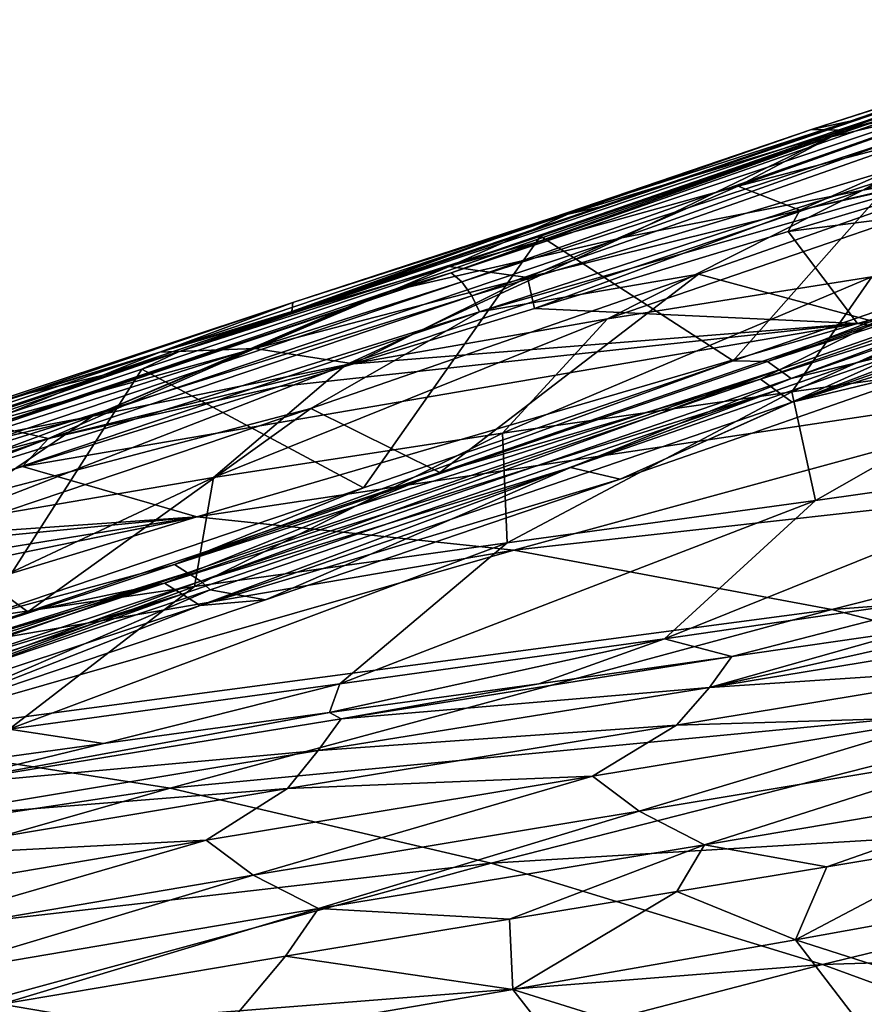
# Model space of a CAD drawing. Header units: metres. Extents: x -106 to 264, y -111 to 81.
# Tile 350 of 549: x 170.87 to 175.09, y 32.76 to 37.68. Entities that reach past the tile are written whole.
import ezdxf

# ---------------------------------------------------------------- set-up
doc = ezdxf.new("R2010")
doc.units = ezdxf.units.M
doc.layers.add('solid_20422013', color=7, linetype='CONTINUOUS')

msp = doc.modelspace()

# ---------------------------------------------------------------- linework, layer by layer
at = {"layer": 'solid_20422013'}
for points in [[(173.026978, 36.418159, 152.723679), (176.636154, 37.684792, 151.452515), (174.92038, 37.096539, 151.927032)], [(176.683548, 37.638809, 151.553223), (176.636154, 37.684792, 151.452515), (173.026978, 36.418159, 152.723679)], [(176.636154, 37.684792, 151.452515), (175.100266, 37.159779, 151.864975), (174.92038, 37.096539, 151.927032)], [(173.0811, 36.373188, 152.821411), (176.683548, 37.638809, 151.553223), (173.026978, 36.418159, 152.723679)], [(176.72905, 37.567959, 151.619492), (176.683548, 37.638809, 151.553223), (173.0811, 36.373188, 152.821411)], [(173.130646, 36.302864, 152.885315), (176.72905, 37.567959, 151.619492), (173.0811, 36.373188, 152.821411)], [(176.796188, 37.406597, 151.652786), (176.72905, 37.567959, 151.619492), (173.130646, 36.302864, 152.885315)], [(176.124802, 37.553692, 154.465576), (175.870819, 37.469254, 152.4729), (174.82959, 37.13533, 154.270172)], [(176.124802, 37.553692, 154.465576), (174.82959, 37.13533, 154.270172), (174.992645, 37.13205, 156.326508)], [(176.124802, 37.553692, 154.465576), (174.992645, 37.13205, 156.326508), (176.36792, 37.525623, 156.595184)], [(175.086319, 36.831932, 149.298569), (176.033188, 37.362072, 150.097229), (177.16394, 37.593807, 148.287262)], [(176.308533, 37.045811, 147.599274), (175.086319, 36.831932, 149.298569), (177.16394, 37.593807, 148.287262)], [(176.36792, 37.525623, 156.595184), (174.463226, 36.851746, 158.34198), (175.905991, 37.229771, 158.690964)], [(176.36792, 37.525623, 156.595184), (174.992645, 37.13205, 156.326508), (174.463226, 36.851746, 158.34198)], [(174.82959, 37.13533, 154.270172), (175.870819, 37.469254, 152.4729), (175.022507, 37.177746, 152.765244)], [(175.439651, 37.313084, 152.559311), (175.022507, 37.177746, 152.765244), (175.870819, 37.469254, 152.4729)], [(173.169235, 36.223267, 152.91333), (176.796188, 37.406597, 151.652786), (173.130646, 36.302864, 152.885315)], [(176.192017, 37.090595, 151.826416), (176.796188, 37.406597, 151.652786), (173.169235, 36.223267, 152.91333)], [(173.473526, 36.601585, 153.195679), (175.648712, 37.351288, 152.40036), (174.437271, 35.976913, 152.485184)], [(175.428986, 37.289143, 152.505753), (175.648712, 37.351288, 152.40036), (173.473526, 36.601585, 153.195679)], [(173.880844, 36.593887, 151.001999), (174.92038, 37.096539, 151.927032), (176.033188, 37.362072, 150.097229)], [(175.086319, 36.831932, 149.298569), (173.880844, 36.593887, 151.001999), (176.033188, 37.362072, 150.097229)], [(175.648712, 37.351288, 152.40036), (176.15303, 36.572212, 151.888458), (174.437271, 35.976913, 152.485184)], [(176.033188, 37.362072, 150.097229), (174.92038, 37.096539, 151.927032), (175.100266, 37.159779, 151.864975)], [(175.439651, 37.313084, 152.559311), (175.428986, 37.289143, 152.505753), (171.663345, 36.023018, 154.029007)], [(175.439651, 37.313084, 152.559311), (171.663345, 36.023018, 154.029007), (175.022507, 37.177746, 152.765244)], [(171.663345, 36.023018, 154.029007), (175.428986, 37.289143, 152.505753), (173.473526, 36.601585, 153.195679)], [(175.905991, 37.229771, 158.690964), (174.463226, 36.851746, 158.34198), (174.770248, 36.73111, 160.657562)], [(175.905991, 37.229771, 158.690964), (174.770248, 36.73111, 160.657562), (176.127808, 37.046841, 161.035187)], [(171.663345, 36.023018, 154.029007), (173.7724, 36.748718, 153.223572), (175.022507, 37.177746, 152.765244)], [(173.532501, 36.69265, 154.065765), (175.022507, 37.177746, 152.765244), (173.7724, 36.748718, 153.223572)], [(174.82959, 37.13533, 154.270172), (175.022507, 37.177746, 152.765244), (173.532501, 36.69265, 154.065765)], [(174.992645, 37.13205, 156.326508), (173.01799, 36.448895, 157.976135), (174.463226, 36.851746, 158.34198)], [(174.992645, 37.13205, 156.326508), (173.615005, 36.713665, 156.044952), (173.01799, 36.448895, 157.976135)], [(174.82959, 37.13533, 154.270172), (173.532501, 36.69265, 154.065765), (173.615005, 36.713665, 156.044952)], [(174.82959, 37.13533, 154.270172), (173.615005, 36.713665, 156.044952), (174.992645, 37.13205, 156.326508)], [(173.880844, 36.593887, 151.001999), (172.703522, 36.321571, 152.725769), (174.92038, 37.096539, 151.927032)], [(173.026978, 36.418159, 152.723679), (174.92038, 37.096539, 151.927032), (172.703522, 36.321571, 152.725769)], [(174.264709, 36.411015, 152.492401), (176.192017, 37.090595, 151.826416), (173.169235, 36.223267, 152.91333)], [(175.152313, 36.171917, 151.976425), (176.192017, 37.090595, 151.826416), (174.264709, 36.411015, 152.492401)], [(178.392334, 37.09454, 164.808792), (175.976746, 37.00206, 161.086609), (174.712051, 36.624004, 161.514709)], [(175.058899, 36.164932, 165.966705), (178.392334, 37.09454, 164.808792), (174.712051, 36.624004, 161.514709)], [(180.007736, 36.796169, 168.741653), (178.392334, 37.09454, 164.808792), (175.058899, 36.164932, 165.966705)], [(173.808563, 36.187176, 149.085327), (175.086319, 36.831932, 149.298569), (176.308533, 37.045811, 147.599274)], [(175.131577, 36.397305, 147.470566), (173.808563, 36.187176, 149.085327), (176.308533, 37.045811, 147.599274)], [(174.770248, 36.73111, 160.657562), (175.976746, 37.00206, 161.086609), (176.127808, 37.046841, 161.035187)], [(174.770248, 36.73111, 160.657562), (174.712051, 36.624004, 161.514709), (175.976746, 37.00206, 161.086609)], [(174.60965, 35.975056, 152.55925), (177.366074, 36.933933, 151.640945), (177.417847, 36.890102, 151.762604)], [(176.15303, 36.572212, 151.888458), (177.366074, 36.933933, 151.640945), (174.60965, 35.975056, 152.55925)], [(174.60965, 35.975056, 152.55925), (177.417847, 36.890102, 151.762604), (174.66774, 35.93214, 152.67836)], [(174.66774, 35.93214, 152.67836), (177.417847, 36.890102, 151.762604), (174.727127, 35.889679, 152.796997)], [(177.417847, 36.890102, 151.762604), (177.470718, 36.846653, 151.883926), (174.727127, 35.889679, 152.796997)], [(172.501495, 35.956882, 150.688705), (173.880844, 36.593887, 151.001999), (175.086319, 36.831932, 149.298569)], [(173.808563, 36.187176, 149.085327), (172.501495, 35.956882, 150.688705), (175.086319, 36.831932, 149.298569)], [(174.463226, 36.851746, 158.34198), (173.01799, 36.448895, 157.976135), (173.408447, 36.395374, 160.260056)], [(174.463226, 36.851746, 158.34198), (173.408447, 36.395374, 160.260056), (174.770248, 36.73111, 160.657562)], [(174.574387, 35.886665, 152.371262), (177.339447, 36.846241, 151.45108), (175.152313, 36.171917, 151.976425)], [(177.40947, 36.786957, 151.615631), (177.339447, 36.846241, 151.45108), (174.574387, 35.886665, 152.371262)], [(174.727127, 35.889679, 152.796997), (177.470718, 36.846653, 151.883926), (175.302567, 36.027702, 152.729218)], [(174.652924, 35.828617, 152.532364), (177.40947, 36.786957, 151.615631), (174.574387, 35.886665, 152.371262)], [(174.652924, 35.828617, 152.532364), (174.732849, 35.771046, 152.692963), (177.40947, 36.786957, 151.615631)], [(177.40947, 36.786957, 151.615631), (174.732849, 35.771046, 152.692963), (177.480652, 36.728077, 151.779816)], [(180.007736, 36.796169, 168.741653), (175.058899, 36.164932, 165.966705), (176.659088, 35.935928, 169.902542)], [(173.615005, 36.713665, 156.044952), (171.57135, 36.02066, 157.594406), (173.01799, 36.448895, 157.976135)], [(173.615005, 36.713665, 156.044952), (172.235687, 36.270027, 155.751144), (171.57135, 36.02066, 157.594406)], [(171.663345, 36.023018, 154.029007), (172.531998, 36.325859, 153.718323), (173.7724, 36.748718, 153.223572)], [(173.532501, 36.69265, 154.065765), (172.235687, 36.270027, 155.751144), (173.615005, 36.713665, 156.044952)], [(173.532501, 36.69265, 154.065765), (173.7724, 36.748718, 153.223572), (172.531998, 36.325859, 153.718323)], [(174.770248, 36.73111, 160.657562), (173.408447, 36.395374, 160.260056), (173.444183, 36.239719, 161.940765)], [(174.770248, 36.73111, 160.657562), (173.444183, 36.239719, 161.940765), (174.712051, 36.624004, 161.514709)], [(177.480652, 36.728077, 151.779816), (174.732849, 35.771046, 152.692963), (177.138733, 36.525627, 152.070023)], [(173.532501, 36.69265, 154.065765), (172.531998, 36.325859, 153.718323), (172.231415, 36.224041, 153.844864)], [(173.532501, 36.69265, 154.065765), (172.231415, 36.224041, 153.844864), (172.235687, 36.270027, 155.751144)], [(175.058899, 36.164932, 165.966705), (174.712051, 36.624004, 161.514709), (173.444183, 36.239719, 161.940765)], [(171.23317, 35.700401, 152.299774), (172.703522, 36.321571, 152.725769), (173.880844, 36.593887, 151.001999)], [(172.501495, 35.956882, 150.688705), (171.23317, 35.700401, 152.299774), (173.880844, 36.593887, 151.001999)], [(171.480682, 35.935081, 154.03125), (173.473526, 36.601585, 153.195679), (172.588776, 35.342644, 153.207855)], [(171.663345, 36.023018, 154.029007), (173.473526, 36.601585, 153.195679), (171.480682, 35.935081, 154.03125)], [(173.473526, 36.601585, 153.195679), (174.437271, 35.976913, 152.485184), (172.588776, 35.342644, 153.207855)], [(174.437271, 35.976913, 152.485184), (176.15303, 36.572212, 151.888458), (174.60965, 35.975056, 152.55925)], [(174.731323, 35.822662, 146.519836), (175.131577, 36.397305, 147.470566), (176.447174, 36.593395, 145.824966)], [(176.154251, 36.022652, 144.879044), (174.731323, 35.822662, 146.519836), (176.447174, 36.593395, 145.824966)], [(174.732849, 35.771046, 152.692963), (175.528503, 35.962818, 152.598526), (177.138733, 36.525627, 152.070023)], [(169.507111, 35.231171, 154.281052), (173.026978, 36.418159, 152.723679), (169.974457, 35.401134, 153.932907)], [(173.0811, 36.373188, 152.821411), (173.026978, 36.418159, 152.723679), (169.507111, 35.231171, 154.281052)], [(173.026978, 36.418159, 152.723679), (170.404816, 35.543686, 153.72963), (169.974457, 35.401134, 153.932907)], [(173.026978, 36.418159, 152.723679), (172.61586, 36.29129, 152.759995), (170.404816, 35.543686, 153.72963)], [(173.01799, 36.448895, 157.976135), (171.57135, 36.02066, 157.594406), (172.04512, 36.039356, 159.845657)], [(173.01799, 36.448895, 157.976135), (172.04512, 36.039356, 159.845657), (173.408447, 36.395374, 160.260056)], [(173.026978, 36.418159, 152.723679), (172.703522, 36.321571, 152.725769), (172.61586, 36.29129, 152.759995)], [(169.567734, 35.18734, 154.375443), (173.0811, 36.373188, 152.821411), (169.507111, 35.231171, 154.281052)], [(173.130646, 36.302864, 152.885315), (173.0811, 36.373188, 152.821411), (169.567734, 35.18734, 154.375443)], [(173.408447, 36.395374, 160.260056), (172.04512, 36.039356, 159.845657), (172.538712, 35.962265, 162.243942)], [(172.325668, 35.738934, 153.253952), (174.264709, 36.411015, 152.492401), (173.169235, 36.223267, 152.91333)], [(172.970428, 35.419029, 152.79509), (174.264709, 36.411015, 152.492401), (172.325668, 35.738934, 153.253952)], [(173.408447, 36.395374, 160.260056), (172.538712, 35.962265, 162.243942), (173.444183, 36.239719, 161.940765)], [(172.970428, 35.419029, 152.79509), (175.152313, 36.171917, 151.976425), (174.264709, 36.411015, 152.492401)], [(173.284271, 35.614769, 148.102448), (173.808563, 36.187176, 149.085327), (175.131577, 36.397305, 147.470566)], [(174.731323, 35.822662, 146.519836), (173.284271, 35.614769, 148.102448), (175.131577, 36.397305, 147.470566)], [(171.23317, 35.700401, 152.299774), (172.61586, 36.29129, 152.759995), (172.703522, 36.321571, 152.725769)], [(171.663345, 36.023018, 154.029007), (172.231415, 36.224041, 153.844864), (172.531998, 36.325859, 153.718323)], [(169.620819, 35.117516, 154.437012), (173.130646, 36.302864, 152.885315), (169.567734, 35.18734, 154.375443)], [(173.169235, 36.223267, 152.91333), (173.130646, 36.302864, 152.885315), (169.620819, 35.117516, 154.437012)], [(172.235687, 36.270027, 155.751144), (170.12439, 35.56649, 157.197769), (171.57135, 36.02066, 157.594406)], [(172.235687, 36.270027, 155.751144), (170.855423, 35.80069, 155.44577), (170.12439, 35.56649, 157.197769)], [(171.23317, 35.700401, 152.299774), (170.404816, 35.543686, 153.72963), (172.61586, 36.29129, 152.759995)], [(172.235687, 36.270027, 155.751144), (172.231415, 36.224041, 153.844864), (170.855423, 35.80069, 155.44577)], [(169.660095, 35.037846, 154.463867), (173.169235, 36.223267, 152.91333), (169.620819, 35.117516, 154.437012)], [(172.325668, 35.738934, 153.253952), (173.169235, 36.223267, 152.91333), (169.660095, 35.037846, 154.463867)], [(170.855423, 35.80069, 155.44577), (172.231415, 36.224041, 153.844864), (171.286682, 35.905926, 154.25827)], [(171.663345, 36.023018, 154.029007), (171.286682, 35.905926, 154.25827), (172.231415, 36.224041, 153.844864)], [(175.058899, 36.164932, 165.966705), (173.444183, 36.239719, 161.940765), (172.538712, 35.962265, 162.243942)], [(171.839737, 35.393257, 149.646881), (172.501495, 35.956882, 150.688705), (173.808563, 36.187176, 149.085327)], [(173.284271, 35.614769, 148.102448), (171.839737, 35.393257, 149.646881), (173.808563, 36.187176, 149.085327)], [(174.574387, 35.886665, 152.371262), (175.152313, 36.171917, 151.976425), (172.970428, 35.419029, 152.79509)], [(175.058899, 36.164932, 165.966705), (172.169281, 35.848381, 162.367462), (170.884308, 35.449356, 162.796829)], [(171.755463, 35.196175, 167.085236), (175.058899, 36.164932, 165.966705), (170.884308, 35.449356, 162.796829)], [(176.659088, 35.935928, 169.902542), (175.058899, 36.164932, 165.966705), (171.755463, 35.196175, 167.085236)], [(175.058899, 36.164932, 165.966705), (172.538712, 35.962265, 162.243942), (172.169281, 35.848381, 162.367462)], [(168.002029, 34.814728, 155.821762), (171.663345, 36.023018, 154.029007), (169.614807, 35.31691, 154.906998)], [(171.663345, 36.023018, 154.029007), (168.002029, 34.814728, 155.821762), (171.286682, 35.905926, 154.25827)], [(171.57135, 36.02066, 157.594406), (169.318161, 35.264568, 158.970123), (170.681335, 35.662579, 159.415359)], [(171.57135, 36.02066, 157.594406), (170.12439, 35.56649, 157.197769), (169.318161, 35.264568, 158.970123)], [(171.663345, 36.023018, 154.029007), (171.480682, 35.935081, 154.03125), (169.614807, 35.31691, 154.906998)], [(172.04512, 36.039356, 159.845657), (170.681335, 35.662579, 159.415359), (171.01358, 35.589348, 161.710175)], [(171.57135, 36.02066, 157.594406), (170.681335, 35.662579, 159.415359), (172.04512, 36.039356, 159.845657)], [(172.04512, 36.039356, 159.845657), (171.01358, 35.589348, 161.710175), (172.538712, 35.962265, 162.243942)], [(173.872406, 35.385918, 153.205368), (173.624847, 35.443573, 153.3535), (175.302567, 36.027702, 152.729218)], [(174.727127, 35.889679, 152.796997), (175.302567, 36.027702, 152.729218), (173.624847, 35.443573, 153.3535)], [(175.528503, 35.962818, 152.598526), (173.872406, 35.385918, 153.205368), (175.302567, 36.027702, 152.729218)], [(176.154251, 36.022652, 144.879044), (174.849503, 35.278797, 145.206863), (174.731323, 35.822662, 146.519836)], [(176.154251, 36.022652, 144.879044), (176.340866, 35.490047, 143.52916), (174.849503, 35.278797, 145.206863)], [(174.437271, 35.976913, 152.485184), (174.60965, 35.975056, 152.55925), (171.644485, 34.958076, 153.750061)], [(172.588776, 35.342644, 153.207855), (174.437271, 35.976913, 152.485184), (171.644485, 34.958076, 153.750061)], [(171.644485, 34.958076, 153.750061), (174.60965, 35.975056, 152.55925), (174.66774, 35.93214, 152.67836)], [(169.614807, 35.31691, 154.906998), (171.480682, 35.935081, 154.03125), (170.69104, 34.699635, 154.040176)], [(170.424362, 35.152393, 151.172974), (171.23317, 35.700401, 152.299774), (172.501495, 35.956882, 150.688705)], [(171.839737, 35.393257, 149.646881), (170.424362, 35.152393, 151.172974), (172.501495, 35.956882, 150.688705)], [(171.480682, 35.935081, 154.03125), (172.588776, 35.342644, 153.207855), (170.69104, 34.699635, 154.040176)], [(171.01358, 35.589348, 161.710175), (172.169281, 35.848381, 162.367462), (172.538712, 35.962265, 162.243942)], [(171.644485, 34.958076, 153.750061), (174.66774, 35.93214, 152.67836), (171.709412, 34.916309, 153.866013)], [(171.709412, 34.916309, 153.866013), (174.66774, 35.93214, 152.67836), (171.775818, 34.875042, 153.981308)], [(176.659088, 35.935928, 169.902542), (171.755463, 35.196175, 167.085236), (173.340363, 35.029648, 171.026382)], [(174.66774, 35.93214, 152.67836), (174.727127, 35.889679, 152.796997), (171.775818, 34.875042, 153.981308)], [(176.659088, 35.935928, 169.902542), (173.340363, 35.029648, 171.026382), (178.266815, 35.580044, 173.796265)], [(174.732849, 35.771046, 152.692963), (173.872406, 35.385918, 153.205368), (175.528503, 35.962818, 152.598526)], [(168.002029, 34.814728, 155.821762), (170.049042, 35.49379, 154.83429), (171.286682, 35.905926, 154.25827)], [(170.855423, 35.80069, 155.44577), (171.286682, 35.905926, 154.25827), (170.049042, 35.49379, 154.83429)], [(171.594513, 34.865616, 153.567368), (174.574387, 35.886665, 152.371262), (172.970428, 35.419029, 152.79509)], [(174.652924, 35.828617, 152.532364), (174.574387, 35.886665, 152.371262), (171.594513, 34.865616, 153.567368)], [(171.775818, 34.875042, 153.981308), (174.727127, 35.889679, 152.796997), (173.624847, 35.443573, 153.3535)], [(171.01358, 35.589348, 161.710175), (170.884308, 35.449356, 162.796829), (172.169281, 35.848381, 162.367462)], [(171.682236, 34.809101, 153.724213), (174.652924, 35.828617, 152.532364), (171.594513, 34.865616, 153.567368)], [(171.682236, 34.809101, 153.724213), (171.77153, 34.753117, 153.880371), (174.652924, 35.828617, 152.532364)], [(174.652924, 35.828617, 152.532364), (171.77153, 34.753117, 153.880371), (174.732849, 35.771046, 152.692963)], [(174.731323, 35.822662, 146.519836), (173.30777, 35.066372, 146.786972), (173.284271, 35.614769, 148.102448)], [(174.731323, 35.822662, 146.519836), (174.849503, 35.278797, 145.206863), (173.30777, 35.066372, 146.786972)], [(170.406815, 35.091434, 154.105118), (172.325668, 35.738934, 153.253952), (169.660095, 35.037846, 154.463867)], [(170.911011, 34.721912, 153.67807), (172.325668, 35.738934, 153.253952), (170.406815, 35.091434, 154.105118)], [(170.911011, 34.721912, 153.67807), (172.970428, 35.419029, 152.79509), (172.325668, 35.738934, 153.253952)], [(174.732849, 35.771046, 152.692963), (171.77153, 34.753117, 153.880371), (173.872406, 35.385918, 153.205368)], [(169.060974, 34.887051, 152.6987), (169.974457, 35.401134, 153.932907), (171.23317, 35.700401, 152.299774)], [(170.424362, 35.152393, 151.172974), (169.060974, 34.887051, 152.6987), (171.23317, 35.700401, 152.299774)], [(171.23317, 35.700401, 152.299774), (169.974457, 35.401134, 153.932907), (170.404816, 35.543686, 153.72963)], [(170.681335, 35.662579, 159.415359), (169.487305, 35.192432, 161.149429), (171.01358, 35.589348, 161.710175)], [(171.01358, 35.589348, 161.710175), (169.487305, 35.192432, 161.149429), (169.596115, 35.045029, 163.227478)], [(171.01358, 35.589348, 161.710175), (169.596115, 35.045029, 163.227478), (170.884308, 35.449356, 162.796829)], [(173.284271, 35.614769, 148.102448), (173.30777, 35.066372, 146.786972), (171.744598, 34.848129, 148.296631)], [(173.284271, 35.614769, 148.102448), (171.744598, 34.848129, 148.296631), (171.839737, 35.393257, 149.646881)], [(173.340363, 35.029648, 171.026382), (174.930725, 34.732937, 174.924927), (178.266815, 35.580044, 173.796265)], [(178.266815, 35.580044, 173.796265), (174.930725, 34.732937, 174.924927), (179.899231, 35.106007, 177.704422)], [(176.340866, 35.490047, 143.52916), (175.66098, 34.814117, 143.304825), (174.094727, 34.587048, 144.953827)], [(174.849503, 35.278797, 145.206863), (176.340866, 35.490047, 143.52916), (174.094727, 34.587048, 144.953827)], [(171.755463, 35.196175, 167.085236), (170.884308, 35.449356, 162.796829), (169.596115, 35.045029, 163.227478)], [(171.775818, 34.875042, 153.981308), (173.624847, 35.443573, 153.3535), (171.822678, 34.83136, 154.10582)], [(172.098587, 34.781647, 153.933716), (171.822678, 34.83136, 154.10582), (173.624847, 35.443573, 153.3535)], [(173.872406, 35.385918, 153.205368), (172.098587, 34.781647, 153.933716), (173.624847, 35.443573, 153.3535)], [(171.839737, 35.393257, 149.646881), (171.744598, 34.848129, 148.296631), (170.189423, 34.619106, 149.755493)], [(171.839737, 35.393257, 149.646881), (170.189423, 34.619106, 149.755493), (170.424362, 35.152393, 151.172974)], [(171.594513, 34.865616, 153.567368), (172.970428, 35.419029, 152.79509), (170.911011, 34.721912, 153.67807)], [(171.77153, 34.753117, 153.880371), (172.098587, 34.781647, 153.933716), (173.872406, 35.385918, 153.205368)], [(170.69104, 34.699635, 154.040176), (172.588776, 35.342644, 153.207855), (171.644485, 34.958076, 153.750061)], [(174.849503, 35.278797, 145.206863), (174.094727, 34.587048, 144.953827), (172.469894, 34.361526, 146.483444)], [(173.30777, 35.066372, 146.786972), (174.849503, 35.278797, 145.206863), (172.469894, 34.361526, 146.483444)], [(171.755463, 35.196175, 167.085236), (168.304016, 34.635647, 163.658325), (167.004593, 34.220509, 164.088867)], [(168.478241, 34.198509, 168.169891), (171.755463, 35.196175, 167.085236), (167.004593, 34.220509, 164.088867)], [(171.755463, 35.196175, 167.085236), (169.328934, 34.960674, 163.316711), (168.304016, 34.635647, 163.658325)], [(173.340363, 35.029648, 171.026382), (171.755463, 35.196175, 167.085236), (168.478241, 34.198509, 168.169891)], [(171.755463, 35.196175, 167.085236), (169.596115, 35.045029, 163.227478), (169.328934, 34.960674, 163.316711)], [(169.017517, 34.096413, 154.591888), (170.911011, 34.721912, 153.67807), (170.406815, 35.091434, 154.105118)], [(174.930725, 34.732937, 174.924927), (176.549698, 34.310329, 178.846832), (179.899231, 35.106007, 177.704422)], [(173.30777, 35.066372, 146.786972), (172.469894, 34.361526, 146.483444), (170.816727, 34.134228, 147.924652)], [(171.744598, 34.848129, 148.296631), (173.30777, 35.066372, 146.786972), (170.816727, 34.134228, 147.924652)], [(173.340363, 35.029648, 171.026382), (168.478241, 34.198509, 168.169891), (170.048065, 34.084164, 172.117722)], [(173.340363, 35.029648, 171.026382), (170.048065, 34.084164, 172.117722), (174.930725, 34.732937, 174.924927)], [(168.529922, 33.925945, 155.257431), (171.644485, 34.958076, 153.750061), (171.709412, 34.916309, 153.866013)], [(170.69104, 34.699635, 154.040176), (171.644485, 34.958076, 153.750061), (168.529922, 33.925945, 155.257431)], [(168.529922, 33.925945, 155.257431), (171.709412, 34.916309, 153.866013), (168.602036, 33.885559, 155.369553)], [(168.602036, 33.885559, 155.369553), (171.709412, 34.916309, 153.866013), (168.675781, 33.845703, 155.48082)], [(171.709412, 34.916309, 153.866013), (171.775818, 34.875042, 153.981308), (168.675781, 33.845703, 155.48082)], [(168.467117, 33.831528, 155.079117), (171.594513, 34.865616, 153.567368), (169.017517, 34.096413, 154.591888)], [(171.682236, 34.809101, 153.724213), (171.594513, 34.865616, 153.567368), (168.467117, 33.831528, 155.079117)], [(168.675781, 33.845703, 155.48082), (171.775818, 34.875042, 153.981308), (169.966751, 34.206696, 154.969482)], [(171.594513, 34.865616, 153.567368), (170.911011, 34.721912, 153.67807), (169.017517, 34.096413, 154.591888)], [(171.744598, 34.848129, 148.296631), (170.816727, 34.134228, 147.924652), (169.166199, 33.901344, 149.296356)], [(170.189423, 34.619106, 149.755493), (171.744598, 34.848129, 148.296631), (169.166199, 33.901344, 149.296356)], [(171.775818, 34.875042, 153.981308), (171.822678, 34.83136, 154.10582), (169.966751, 34.206696, 154.969482)], [(168.56456, 33.776878, 155.230804), (171.682236, 34.809101, 153.724213), (168.467117, 33.831528, 155.079117)], [(168.56456, 33.776878, 155.230804), (168.663727, 33.722786, 155.381577), (171.682236, 34.809101, 153.724213)], [(171.682236, 34.809101, 153.724213), (168.663727, 33.722786, 155.381577), (171.77153, 34.753117, 153.880371)], [(170.269836, 34.164413, 154.770279), (169.966751, 34.206696, 154.969482), (171.822678, 34.83136, 154.10582)], [(172.098587, 34.781647, 153.933716), (170.269836, 34.164413, 154.770279), (171.822678, 34.83136, 154.10582)], [(174.431595, 34.497791, 144.395355), (174.094727, 34.587048, 144.953827), (175.66098, 34.814117, 143.304825)], [(175.329514, 34.627998, 143.448486), (174.431595, 34.497791, 144.395355), (175.66098, 34.814117, 143.304825)], [(171.77153, 34.753117, 153.880371), (168.663727, 33.722786, 155.381577), (170.269836, 34.164413, 154.770279)], [(171.77153, 34.753117, 153.880371), (170.269836, 34.164413, 154.770279), (172.098587, 34.781647, 153.933716)], [(174.319, 34.34251, 144.330536), (175.329514, 34.627998, 143.448486), (176.153824, 34.753922, 142.505188)], [(174.319, 34.34251, 144.330536), (176.153824, 34.753922, 142.505188), (176.121933, 34.638702, 142.387253)], [(170.048065, 34.084164, 172.117722), (171.622513, 33.838863, 176.027481), (174.930725, 34.732937, 174.924927)], [(174.930725, 34.732937, 174.924927), (171.622513, 33.838863, 176.027481), (176.549698, 34.310329, 178.846832)], [(174.319, 34.34251, 144.330536), (176.121933, 34.638702, 142.387253), (175.95163, 34.451847, 142.438873)], [(174.319, 34.34251, 144.330536), (174.431595, 34.497791, 144.395355), (175.329514, 34.627998, 143.448486)], [(172.418213, 34.21698, 146.29953), (172.469894, 34.361526, 146.483444), (174.094727, 34.587048, 144.953827)], [(173.465805, 34.361839, 145.339676), (172.418213, 34.21698, 146.29953), (174.094727, 34.587048, 144.953827)], [(174.431595, 34.497791, 144.395355), (173.465805, 34.361839, 145.339676), (174.094727, 34.587048, 144.953827)], [(172.477036, 34.186455, 146.188324), (173.465805, 34.361839, 145.339676), (174.431595, 34.497791, 144.395355)], [(172.477036, 34.186455, 146.188324), (174.431595, 34.497791, 144.395355), (174.319, 34.34251, 144.330536)], [(174.154617, 34.154499, 144.360153), (175.95163, 34.451847, 142.438873), (175.533142, 34.195896, 142.825439)], [(174.319, 34.34251, 144.330536), (175.95163, 34.451847, 142.438873), (174.154617, 34.154499, 144.360153)], [(171.289612, 34.062267, 147.278931), (170.816727, 34.134228, 147.924652), (172.469894, 34.361526, 146.483444)], [(172.418213, 34.21698, 146.29953), (171.289612, 34.062267, 147.278931), (172.469894, 34.361526, 146.483444)], [(172.477036, 34.186455, 146.188324), (172.418213, 34.21698, 146.29953), (173.465805, 34.361839, 145.339676)], [(171.622513, 33.838863, 176.027481), (173.226761, 33.462902, 179.9646), (176.549698, 34.310329, 178.846832)], [(172.363037, 34.026722, 146.125397), (174.319, 34.34251, 144.330536), (174.154617, 34.154499, 144.360153)], [(172.477036, 34.186455, 146.188324), (174.319, 34.34251, 144.330536), (172.363037, 34.026722, 146.125397)], [(176.549698, 34.310329, 178.846832), (173.226761, 33.462902, 179.9646), (178.219162, 33.76627, 182.854919)], [(170.408493, 33.849274, 147.875244), (171.289612, 34.062267, 147.278931), (172.418213, 34.21698, 146.29953)], [(170.408493, 33.849274, 147.875244), (172.418213, 34.21698, 146.29953), (172.477036, 34.186455, 146.188324)], [(170.408493, 33.849274, 147.875244), (172.477036, 34.186455, 146.188324), (172.363037, 34.026722, 146.125397)], [(172.208679, 33.836548, 146.138458), (174.154617, 34.154499, 144.360153), (173.734344, 33.898335, 144.684341)], [(172.363037, 34.026722, 146.125397), (174.154617, 34.154499, 144.360153), (172.208679, 33.836548, 146.138458)], [(173.734344, 33.898335, 144.684341), (175.533142, 34.195896, 142.825439), (173.968048, 33.724007, 144.43251)], [(174.154617, 34.154499, 144.360153), (175.533142, 34.195896, 142.825439), (173.734344, 33.898335, 144.684341)], [(175.533142, 34.195896, 142.825439), (175.756287, 34.022472, 142.536758), (173.968048, 33.724007, 144.43251)], [(171.289612, 34.062267, 147.278931), (170.080658, 33.89547, 148.282791), (170.816727, 34.134228, 147.924652)], [(170.048065, 34.084164, 172.117722), (166.779068, 33.105965, 173.181381), (171.622513, 33.838863, 176.027481)], [(170.408493, 33.849274, 147.875244), (170.080658, 33.89547, 148.282791), (171.289612, 34.062267, 147.278931)], [(170.305023, 33.686142, 147.806473), (172.363037, 34.026722, 146.125397), (172.208679, 33.836548, 146.138458)], [(170.408493, 33.849274, 147.875244), (172.363037, 34.026722, 146.125397), (170.305023, 33.686142, 147.806473)], [(173.968048, 33.724007, 144.43251), (175.756287, 34.022472, 142.536758), (174.293564, 33.555721, 144.147095)], [(175.756287, 34.022472, 142.536758), (176.070938, 33.85471, 142.200912), (174.293564, 33.555721, 144.147095)], [(171.801453, 33.578709, 146.412521), (173.734344, 33.898335, 144.684341), (172.037933, 33.404026, 146.19281)], [(172.208679, 33.836548, 146.138458), (173.734344, 33.898335, 144.684341), (171.801453, 33.578709, 146.412521)], [(173.734344, 33.898335, 144.684341), (173.968048, 33.724007, 144.43251), (172.037933, 33.404026, 146.19281)], [(174.293564, 33.555721, 144.147095), (176.070938, 33.85471, 142.200912), (174.905212, 33.44471, 143.61792)], [(176.070938, 33.85471, 142.200912), (175.687042, 33.576111, 142.757019), (174.905212, 33.44471, 143.61792)], [(166.779068, 33.105965, 173.181381), (168.34053, 32.900917, 177.106125), (171.622513, 33.838863, 176.027481)], [(171.622513, 33.838863, 176.027481), (168.34053, 32.900917, 177.106125), (173.226761, 33.462902, 179.9646)], [(170.163086, 33.493526, 147.808502), (172.208679, 33.836548, 146.138458), (171.801453, 33.578709, 146.412521)], [(170.305023, 33.686142, 147.806473), (172.208679, 33.836548, 146.138458), (170.163086, 33.493526, 147.808502)], [(173.226761, 33.462902, 179.9646), (174.884628, 32.957005, 183.991302), (178.219162, 33.76627, 182.854919)], [(178.219162, 33.76627, 182.854919), (174.884628, 32.957005, 183.991302), (179.930954, 33.112869, 186.936539)], [(172.037933, 33.404026, 146.19281), (173.968048, 33.724007, 144.43251), (172.364334, 33.236397, 145.950729)], [(173.968048, 33.724007, 144.43251), (174.293564, 33.555721, 144.147095), (172.364334, 33.236397, 145.950729)], [(169.779633, 33.234795, 148.045074), (171.801453, 33.578709, 146.412521), (170.01239, 33.059124, 147.8526)], [(170.163086, 33.493526, 147.808502), (171.801453, 33.578709, 146.412521), (169.779633, 33.234795, 148.045074)], [(171.801453, 33.578709, 146.412521), (172.037933, 33.404026, 146.19281), (170.01239, 33.059124, 147.8526)], [(172.364334, 33.236397, 145.950729), (174.293564, 33.555721, 144.147095), (173.318497, 33.18401, 145.189072)], [(174.293564, 33.555721, 144.147095), (174.15654, 33.321621, 144.384308), (173.318497, 33.18401, 145.189072)], [(174.293564, 33.555721, 144.147095), (174.905212, 33.44471, 143.61792), (174.15654, 33.321621, 144.384308)], [(174.748489, 33.079506, 144.005142), (174.905212, 33.44471, 143.61792), (175.687042, 33.576111, 142.757019)], [(176.078079, 33.320778, 142.519348), (174.748489, 33.079506, 144.005142), (175.687042, 33.576111, 142.757019)], [(168.34053, 32.900917, 177.106125), (169.93103, 32.563717, 181.057404), (173.226761, 33.462902, 179.9646)], [(173.226761, 33.462902, 179.9646), (169.93103, 32.563717, 181.057404), (174.884628, 32.957005, 183.991302)], [(174.748489, 33.079506, 144.005142), (174.15654, 33.321621, 144.384308), (174.905212, 33.44471, 143.61792)], [(170.01239, 33.059124, 147.8526), (172.037933, 33.404026, 146.19281), (170.331833, 32.891739, 147.646484)], [(172.037933, 33.404026, 146.19281), (172.364334, 33.236397, 145.950729), (170.331833, 32.891739, 147.646484)], [(173.335785, 32.832268, 145.402039), (173.318497, 33.18401, 145.189072), (174.15654, 33.321621, 144.384308)], [(174.748489, 33.079506, 144.005142), (173.335785, 32.832268, 145.402039), (174.15654, 33.321621, 144.384308)], [(176.731705, 32.444736, 142.451645), (174.748489, 33.079506, 144.005142), (176.078079, 33.320778, 142.519348)], [(170.331833, 32.891739, 147.646484), (172.364334, 33.236397, 145.950729), (170.77861, 32.758057, 147.389893)], [(172.364334, 33.236397, 145.950729), (172.199371, 32.997517, 146.195862), (170.77861, 32.758057, 147.389893)], [(172.364334, 33.236397, 145.950729), (173.318497, 33.18401, 145.189072), (172.199371, 32.997517, 146.195862)], [(173.335785, 32.832268, 145.402039), (172.199371, 32.997517, 146.195862), (173.318497, 33.18401, 145.189072)], [(174.884628, 32.957005, 183.991302), (176.588455, 32.33213, 188.092972), (179.930954, 33.112869, 186.936539)], [(175.444458, 32.171879, 143.98996), (173.335785, 32.832268, 145.402039), (174.748489, 33.079506, 144.005142)], [(176.731705, 32.444736, 142.451645), (175.444458, 32.171879, 143.98996), (174.748489, 33.079506, 144.005142)], [(171.846375, 32.576126, 146.735855), (170.77861, 32.758057, 147.389893), (172.199371, 32.997517, 146.195862)], [(173.335785, 32.832268, 145.402039), (171.846375, 32.576126, 146.735855), (172.199371, 32.997517, 146.195862)], [(169.93103, 32.563717, 181.057404), (171.572037, 32.092369, 185.088882), (174.884628, 32.957005, 183.991302)], [(174.884628, 32.957005, 183.991302), (171.572037, 32.092369, 185.088882), (176.588455, 32.33213, 188.092972)], [(174.072754, 31.885685, 145.447647), (171.846375, 32.576126, 146.735855), (173.335785, 32.832268, 145.402039)], [(175.444458, 32.171879, 143.98996), (174.072754, 31.885685, 145.447647), (173.335785, 32.832268, 145.402039)], [(171.846375, 32.576126, 146.735855), (170.285675, 32.307491, 148.032639), (170.77861, 32.758057, 147.389893)]]:
    msp.add_3dface(points, dxfattribs=at)

doc.saveas('drawing.dxf')
